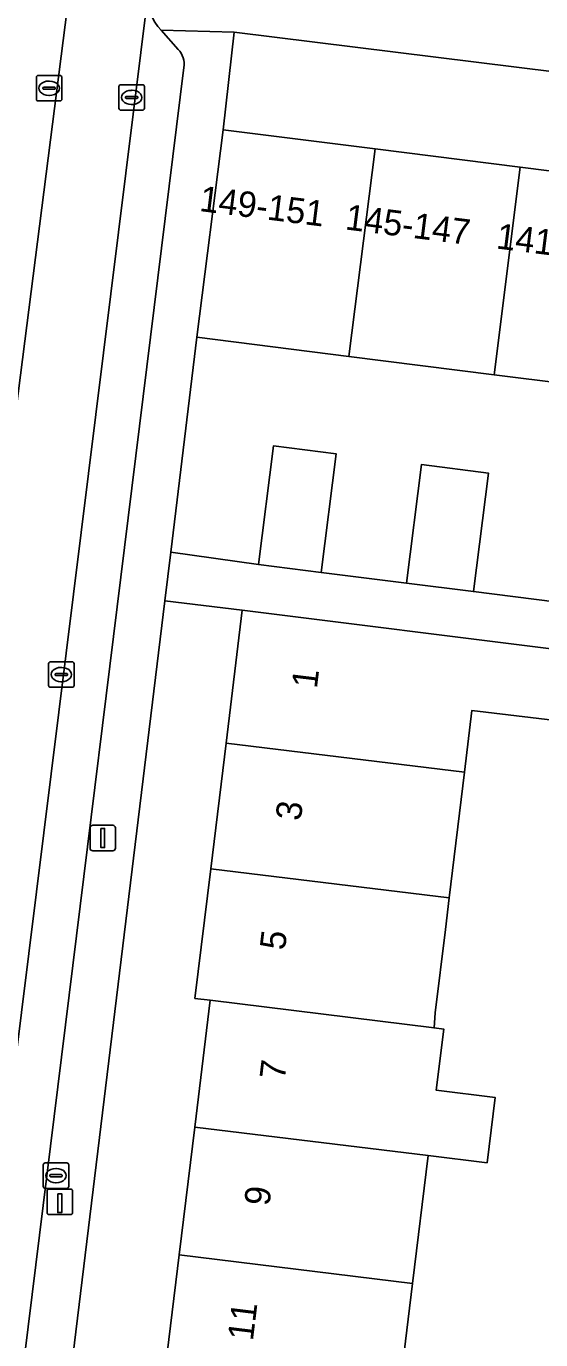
# Model space of a CAD drawing. Extents: x 158086 to 159499, y 382904 to 383981.
# Drawn here: x 158384.9 to 158405.1, y 383337.2 to 383388.7 of the extents above; entities that cross this region are included whole.
import ezdxf

# ---------------------------------------------------------------- set-up
doc = ezdxf.new("R2010")
doc.units = 0
for name, color, linetype in [('IMGEO_Brandkraan', 7, 'Continuous'), ('IMGEO_Erf', 7, 'Continuous'), ('IMGEO_Kolk', 7, 'Continuous'), ('IMGEO_Laadpaal', 7, 'Continuous'), ('IMGEO_Lichtmast', 7, 'Continuous'), ('IMGEO_Pand', 7, 'Continuous'), ('IMGEO_Pand_nummerreeks', 7, 'Continuous'), ('IMGEO_Parkeervlak_open', 7, 'Continuous'), ('IMGEO_Rijbaan_lokaal_open', 7, 'Continuous'), ('IMGEO_Voetpad_open', 7, 'Continuous')]:
    doc.layers.add(name, color=color, linetype=linetype)

msp = doc.modelspace()

# ---------------------------------------------------------------- linework, layer by layer
at = {"layer": 'IMGEO_Brandkraan'}
for p, q in [((158385.549, 383343.196), (158385.549, 383344.048)), ((158385.624, 383344.122), (158386.476, 383344.122)), ((158386.037, 383343.902), (158386.062, 383343.902)), ((158386.55, 383344.048), (158386.55, 383343.196)), ((158385.808, 383343.616), (158385.808, 383343.628)), ((158386.246, 383343.579), (158385.848, 383343.579)), ((158385.851, 383343.665), (158386.249, 383343.665)), ((158386.06, 383343.342), (158386.035, 383343.342)), ((158386.292, 383343.628), (158386.292, 383343.616)), ((158386.476, 383343.122), (158385.624, 383343.122))]:
    msp.add_line(p, q, dxfattribs=at)
for points in [[(158385.549, 383343.196), (158385.549, 383344.048)], [(158385.624, 383344.122), (158386.476, 383344.122)], [(158386.55, 383344.048), (158386.55, 383343.196)], [(158386.476, 383343.122), (158385.624, 383343.122)]]:
    msp.add_lwpolyline(points, dxfattribs=at)
for centre, radius, start, end in [((158385.626, 383344.046), 0.0765, 91.552, 178.448), ((158385.626, 383344.046), 0.0765, 91.552, 178.448), ((158386.474, 383344.046), 0.0765, 1.552, 88.448), ((158386.474, 383344.046), 0.0765, 1.552, 88.448), ((158385.848, 383343.625), 0.0403, 85.8775, 175.7526), ((158385.845, 383343.615), 0.0366, 178.938, 274.7102), ((158386.249, 383343.622), 0.043, 264.8664, 352.4533), ((158386.253, 383343.627), 0.0386, 1.7309, 96.639), ((158385.626, 383343.198), 0.0765, 181.552, 268.448), ((158385.626, 383343.198), 0.0765, 181.552, 268.448), ((158386.474, 383343.198), 0.0765, 271.552, 358.448), ((158386.474, 383343.198), 0.0765, 271.552, 358.448)]:
    msp.add_arc(centre, radius, start, end, dxfattribs=at)
for centre, major_axis, ratio, start_param, end_param in [((158386.036, 383343.622), (-0.387, 0.002), 0.722429, 4.712389, 7.853982), ((158386.061, 383343.622), (-0.39, 0.002), 0.717154, 1.570796, 4.712389)]:
    msp.add_ellipse(centre, major_axis=major_axis, ratio=ratio, start_param=start_param, end_param=end_param, dxfattribs=at)
at = {"layer": 'IMGEO_Erf'}
for points in [[(158446.838, 383381.803), (158393.042, 383388.471), (158392.605, 383384.644), (158398.565, 383383.893), (158404.264, 383383.174), (158410.051, 383382.445), (158415.799, 383381.72), (158421.66, 383380.981), (158427.496, 383380.246), (158433.251, 383379.52), (158439.171, 383378.774), (158445.007, 383378.038)], [(158409.025, 383374.306), (158403.238, 383375.035), (158397.539, 383375.752), (158391.579, 383376.503), (158390.55, 383368.074), (158393.99, 383367.593), (158394.576, 383372.242), (158397.045, 383371.931), (158396.459, 383367.282), (158399.803, 383366.861), (158400.388, 383371.51), (158403.014, 383371.18), (158402.428, 383366.53), (158405.623, 383366.128)], [(158405.545, 383361.481), (158402.369, 383361.867), (158402.075, 383359.446), (158401.476, 383354.517), (158401.325, 383353.273), (158400.928, 383350.002), (158400.886, 383349.417), (158401.261, 383349.372), (158400.968, 383346.971), (158403.275, 383346.689), (158402.962, 383344.125), (158400.655, 383344.407), (158400.042, 383339.389), (158399.425, 383334.335)]]:
    msp.add_lwpolyline(points, dxfattribs=at)
msp.add_lwpolyline([(158389.676, 383330.638), (158390.268, 383335.479), (158390.882, 383340.509), (158391.494, 383345.525), (158392.101, 383350.499), (158391.498, 383350.573), (158392.119, 383355.66), (158392.721, 383360.588), (158393.357, 383365.799), (158390.318, 383366.17), (158381.184, 383291.317), (158384.35, 383290.931), (158384.966, 383295.973), (158385.577, 383300.974), (158385.591, 383301.092), (158386.062, 383301.035), (158386.629, 383305.676), (158387.238, 383310.663), (158387.841, 383315.606), (158388.44, 383320.512), (158389.055, 383325.548)], close=True, dxfattribs=at)
at = {"layer": 'IMGEO_Kolk'}
for p, q in [((158385.279, 383385.848), (158385.279, 383386.7)), ((158385.354, 383386.774), (158386.206, 383386.774)), ((158385.767, 383386.554), (158385.792, 383386.554)), ((158386.28, 383386.7), (158386.28, 383385.848)), ((158385.538, 383386.268), (158385.538, 383386.28)), ((158385.976, 383386.231), (158385.578, 383386.231)), ((158385.581, 383386.317), (158385.979, 383386.317)), ((158386.022, 383386.28), (158386.022, 383386.268)), ((158388.519, 383385.485), (158388.519, 383386.337)), ((158388.594, 383386.411), (158389.446, 383386.411)), ((158389.007, 383386.191), (158389.032, 383386.191)), ((158389.52, 383386.337), (158389.52, 383385.485)), ((158386.206, 383385.774), (158385.354, 383385.774)), ((158385.79, 383385.994), (158385.765, 383385.994)), ((158388.778, 383385.905), (158388.778, 383385.917)), ((158389.216, 383385.868), (158388.818, 383385.868)), ((158388.821, 383385.954), (158389.219, 383385.954)), ((158389.03, 383385.631), (158389.005, 383385.631)), ((158389.262, 383385.917), (158389.262, 383385.905)), ((158389.446, 383385.411), (158388.594, 383385.411)), ((158385.759, 383362.85), (158385.759, 383363.702)), ((158385.834, 383363.776), (158386.686, 383363.776)), ((158386.247, 383363.556), (158386.272, 383363.556)), ((158386.76, 383363.702), (158386.76, 383362.85)), ((158386.018, 383363.27), (158386.018, 383363.282)), ((158386.456, 383363.233), (158386.058, 383363.233)), ((158386.061, 383363.319), (158386.459, 383363.319)), ((158386.27, 383362.996), (158386.245, 383362.996)), ((158386.502, 383363.282), (158386.502, 383363.27)), ((158386.686, 383362.776), (158385.834, 383362.776))]:
    msp.add_line(p, q, dxfattribs=at)
for points in [[(158385.279, 383385.848), (158385.279, 383386.7)], [(158385.354, 383386.774), (158386.206, 383386.774)], [(158386.28, 383386.7), (158386.28, 383385.848)], [(158388.519, 383385.485), (158388.519, 383386.337)], [(158388.594, 383386.411), (158389.446, 383386.411)], [(158389.52, 383386.337), (158389.52, 383385.485)], [(158386.206, 383385.774), (158385.354, 383385.774)], [(158389.446, 383385.411), (158388.594, 383385.411)], [(158385.759, 383362.85), (158385.759, 383363.702)], [(158385.834, 383363.776), (158386.686, 383363.776)], [(158386.76, 383363.702), (158386.76, 383362.85)], [(158386.686, 383362.776), (158385.834, 383362.776)]]:
    msp.add_lwpolyline(points, dxfattribs=at)
for centre, radius, start, end in [((158385.356, 383386.698), 0.0765, 91.552, 178.448), ((158385.356, 383386.698), 0.0765, 91.552, 178.448), ((158386.204, 383386.698), 0.0765, 1.552, 88.448), ((158386.204, 383386.698), 0.0765, 1.552, 88.448), ((158385.578, 383386.277), 0.0403, 85.8775, 175.7526), ((158385.575, 383386.267), 0.0366, 178.938, 274.7102), ((158385.979, 383386.274), 0.043, 264.8664, 352.4533), ((158385.983, 383386.279), 0.0386, 1.7309, 96.639), ((158388.596, 383386.335), 0.0765, 91.552, 178.448), ((158388.596, 383386.335), 0.0765, 91.552, 178.448), ((158389.444, 383386.335), 0.0765, 1.552, 88.448), ((158389.444, 383386.335), 0.0765, 1.552, 88.448), ((158385.356, 383385.85), 0.0765, 181.552, 268.448), ((158385.356, 383385.85), 0.0765, 181.552, 268.448), ((158386.204, 383385.85), 0.0765, 271.552, 358.448), ((158386.204, 383385.85), 0.0765, 271.552, 358.448), ((158388.818, 383385.914), 0.0403, 85.8775, 175.7526), ((158388.815, 383385.904), 0.0366, 178.938, 274.7102), ((158389.219, 383385.911), 0.043, 264.8664, 352.4533), ((158389.223, 383385.916), 0.0386, 1.7309, 96.639), ((158388.596, 383385.487), 0.0765, 181.552, 268.448), ((158388.596, 383385.487), 0.0765, 181.552, 268.448), ((158389.444, 383385.487), 0.0765, 271.552, 358.448), ((158389.444, 383385.487), 0.0765, 271.552, 358.448), ((158385.836, 383363.7), 0.0765, 91.552, 178.448), ((158385.836, 383363.7), 0.0765, 91.552, 178.448), ((158386.684, 383363.7), 0.0765, 1.552, 88.448), ((158386.684, 383363.7), 0.0765, 1.552, 88.448), ((158385.836, 383362.852), 0.0765, 181.552, 268.448), ((158385.836, 383362.852), 0.0765, 181.552, 268.448), ((158386.058, 383363.279), 0.0403, 85.8775, 175.7526), ((158386.055, 383363.269), 0.0366, 178.938, 274.7102), ((158386.459, 383363.276), 0.043, 264.8664, 352.4533), ((158386.463, 383363.281), 0.0386, 1.7309, 96.639), ((158386.684, 383362.852), 0.0765, 271.552, 358.448), ((158386.684, 383362.852), 0.0765, 271.552, 358.448)]:
    msp.add_arc(centre, radius, start, end, dxfattribs=at)
for centre, major_axis, ratio, start_param, end_param in [((158385.766, 383386.274), (-0.387, 0.002), 0.722429, 4.712389, 7.853982), ((158385.791, 383386.274), (-0.39, 0.002), 0.717154, 1.570796, 4.712389), ((158389.006, 383385.911), (-0.387, 0.002), 0.722429, 4.712389, 7.853982), ((158389.031, 383385.911), (-0.39, 0.002), 0.717154, 1.570796, 4.712389), ((158386.246, 383363.276), (-0.387, 0.002), 0.722429, 4.712389, 7.853982), ((158386.271, 383363.276), (-0.39, 0.002), 0.717154, 1.570796, 4.712389)]:
    msp.add_ellipse(centre, major_axis=major_axis, ratio=ratio, start_param=start_param, end_param=end_param, dxfattribs=at)
at = {"layer": 'IMGEO_Laadpaal'}
for p, q in [((158385.7, 383343.011), (158385.7, 383342.17)), ((158385.7, 383343.011), (158385.7, 383342.17)), ((158386.616, 383343.095), (158385.775, 383343.095)), ((158386.616, 383343.095), (158385.775, 383343.095)), ((158386.7, 383342.179), (158386.7, 383343.02)), ((158386.7, 383342.179), (158386.7, 383343.02)), ((158385.784, 383342.095), (158386.625, 383342.095)), ((158385.784, 383342.095), (158386.625, 383342.095))]:
    msp.add_line(p, q, dxfattribs=at)
msp.add_lwpolyline([(158386.115, 383342.908), (158386.275, 383342.908), (158386.275, 383342.175), (158386.115, 383342.175), (158386.115, 383342.908)], dxfattribs=at)
for centre, start, end in [((158385.778, 383343.017), 92.4484, 184.2845), ((158385.778, 383343.017), 92.4484, 184.2845), ((158386.622, 383343.017), 2.4484, 94.2845), ((158386.622, 383343.017), 2.4484, 94.2845), ((158385.778, 383342.173), 182.4484, 274.2845), ((158385.778, 383342.173), 182.4484, 274.2845), ((158386.622, 383342.173), 272.4484, 4.2845), ((158386.622, 383342.173), 272.4484, 4.2845)]:
    msp.add_arc(centre, 0.0779, start, end, dxfattribs=at)
at = {"layer": 'IMGEO_Lichtmast'}
for p, q in [((158387.388, 383356.464), (158387.388, 383357.264)), ((158387.388, 383357.264), (158387.388, 383356.464)), ((158387.488, 383357.364), (158388.278, 383357.364)), ((158388.278, 383357.364), (158387.488, 383357.364)), ((158388.378, 383357.264), (158388.378, 383356.464)), ((158388.378, 383356.464), (158388.378, 383357.264)), ((158388.278, 383356.364), (158387.488, 383356.364)), ((158387.488, 383356.364), (158388.278, 383356.364))]:
    msp.add_line(p, q, dxfattribs=at)
msp.add_lwpolyline([(158387.808, 383357.239), (158387.958, 383357.239), (158387.958, 383356.489), (158387.808, 383356.489), (158387.808, 383357.239)], dxfattribs=at)
for centre, start, end in [((158387.488, 383357.264), 90, 180), ((158387.488, 383357.264), 90, 180), ((158388.278, 383357.264), 0, 90), ((158388.278, 383357.264), 360, 90), ((158387.488, 383356.464), 180, 270), ((158387.488, 383356.464), 180, 270), ((158388.278, 383356.464), 270, 0), ((158388.278, 383356.464), 270, 0)]:
    msp.add_arc(centre, 0.1, start, end, dxfattribs=at)
at = {"layer": 'IMGEO_Pand'}
for points in [[(158397.539, 383375.752), (158398.565, 383383.893), (158392.605, 383384.644), (158391.579, 383376.503)], [(158397.539, 383375.752), (158403.238, 383375.035), (158404.264, 383383.174), (158398.565, 383383.893)], [(158410.051, 383382.445), (158404.264, 383383.174), (158403.238, 383375.035), (158409.025, 383374.306)], [(158397.045, 383371.931), (158394.576, 383372.242), (158393.99, 383367.593), (158396.459, 383367.282)], [(158399.803, 383366.861), (158402.428, 383366.53), (158403.014, 383371.18), (158400.388, 383371.51)], [(158402.075, 383359.446), (158402.369, 383361.867), (158405.545, 383361.481), (158405.889, 383364.232), (158393.357, 383365.799), (158392.721, 383360.588)], [(158392.119, 383355.66), (158401.476, 383354.517), (158402.075, 383359.446), (158392.721, 383360.588)], [(158401.476, 383354.517), (158392.119, 383355.66), (158391.498, 383350.573), (158392.101, 383350.499), (158400.886, 383349.417), (158400.928, 383350.002), (158401.325, 383353.273)], [(158400.886, 383349.417), (158392.101, 383350.499), (158391.494, 383345.525), (158400.655, 383344.407), (158402.962, 383344.125), (158403.275, 383346.689), (158400.968, 383346.971), (158401.261, 383349.372)], [(158390.882, 383340.509), (158400.042, 383339.389), (158400.655, 383344.407), (158391.494, 383345.525)], [(158390.882, 383340.509), (158390.268, 383335.479), (158399.425, 383334.335), (158400.042, 383339.389)]]:
    msp.add_lwpolyline(points, close=True, dxfattribs=at)
at = {"layer": 'IMGEO_Parkeervlak_open'}
for points in [[(158379.524, 383334.921), (158386.755, 383391.434)], [(158389.661, 383390.001), (158382.338, 383331.19), (158382.276, 383330.609)], [(158390.838, 383387.796), (158390.177, 383388.549)], [(158384.385, 383333.041), (158391.064, 383387.083)]]:
    msp.add_lwpolyline(points, dxfattribs=at)
for centre, radius, start, end in [((158391.445, 383389.817), 1.793, 174.1187, 225.0089), ((158390.256, 383387.219), 0.82, 350.4409, 44.7333)]:
    msp.add_arc(centre, radius, start, end, dxfattribs=at)
at = {"layer": 'IMGEO_Rijbaan_lokaal_open'}
msp.add_lwpolyline([(158387.668, 383393.247), (158386.755, 383391.434), (158379.524, 383334.921), (158379.115, 383331.575), (158382.338, 383331.19), (158389.661, 383390.001)], dxfattribs=at)
at = {"layer": 'IMGEO_Voetpad_open'}
for points in [[(158390.318, 383366.17), (158390.55, 383368.074), (158391.579, 383376.503), (158392.605, 383384.644), (158393.042, 383388.471), (158390.177, 383388.549), (158390.838, 383387.796)], [(158390.177, 383388.549), (158393.042, 383388.471), (158446.838, 383381.803), (158449.976, 383381.426)], [(158391.064, 383387.083), (158384.385, 383333.041)], [(158405.623, 383366.128), (158402.428, 383366.53), (158399.803, 383366.861), (158396.459, 383367.282), (158393.99, 383367.593), (158390.55, 383368.074), (158390.318, 383366.17), (158393.357, 383365.799), (158405.889, 383364.232)], [(158376.808, 383273.769), (158375.998, 383273.182), (158375.407, 383272.539), (158375.153, 383272.548), (158375.081, 383271.957), (158378.675, 383271.448), (158379.14, 383275.417), (158380.252, 383284.368), (158380.676, 383287.166), (158381.056, 383290.272), (158381.184, 383291.317), (158390.318, 383366.17)]]:
    msp.add_lwpolyline(points, dxfattribs=at)
for centre, radius, start, end in [((158391.445, 383389.817), 1.793, 174.1187, 225.0089), ((158390.256, 383387.219), 0.82, 350.4409, 44.7333)]:
    msp.add_arc(centre, radius, start, end, dxfattribs=at)

# ---------------------------------------------------------------- texts
at = {"layer": 'IMGEO_Pand_nummerreeks'}
for s, rotation, p in [('149-151', 352.8182, (158391.646, 383381.459)), ('145-147', 352.8094, (158397.366, 383380.738)), ('141-143', 352.8202, (158403.291, 383379.991)), ('1', 83.0408, (158396.283, 383362.703)), ('3', 83.0408, (158395.65, 383357.514)), ('5', 83.0388, (158395.03, 383352.437)), ('7', 83.0388, (158395.022, 383347.352)), ('9', 83.0387, (158394.418, 383342.406)), ('11', 83.0387, (158393.772, 383337.116))]:
    msp.add_text(s, height=1, rotation=rotation, dxfattribs=at).set_placement(p)

doc.saveas('drawing.dxf')
